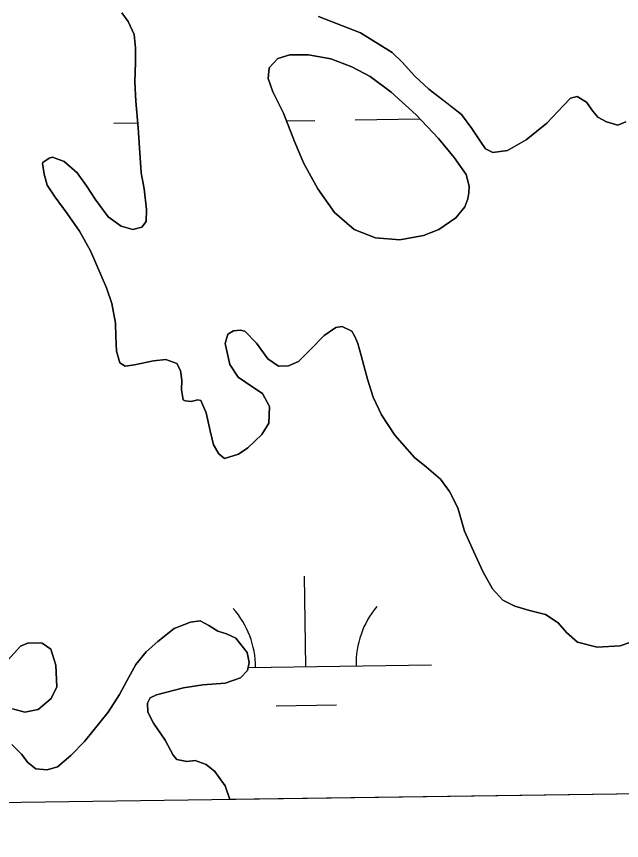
# Model space of a CAD drawing. Extents: x 3767014 to 3805179, y 361544 to 387384.
# Drawn here: x 3785624.5 to 3785865.2, y 367149.9 to 367477.8 of the extents above; entities that cross this region are included whole.
import ezdxf

# ---------------------------------------------------------------- set-up
doc = ezdxf.new("R2010")
doc.units = 0
for name, color, linetype in [('V-GRID-FRAM', 7, 'Continuous'), ('V-RIVR-EDGE', 7, 'Continuous'), ('V-TOPO-SHOR', 7, 'Continuous'), ('V-WETL-SWMP', 7, 'Continuous')]:
    doc.layers.add(name, color=color, linetype=linetype)

msp = doc.modelspace()

# ---------------------------------------------------------------- linework, layer by layer
at = {"layer": 'V-GRID-FRAM'}
msp.add_lwpolyline([(3771006.872, 385146.094), (3802799.803, 385587.734), (3803060.286, 367407.215), (3771251.489, 366965.353), (3771006.872, 385146.094)], dxfattribs=at)
at = {"layer": 'V-RIVR-EDGE'}
msp.add_spline([(3785266.865, 377529.211), (3785342.8, 377494.248), (3785391.258, 377467.439), (3785439.72, 377442.249), (3785475.246, 377418.707), (3785525.316, 377389.469), (3785575.383, 377359.422), (3785621.413, 377331.811), (3785722.351, 377269.288), (3785796.661, 377231.094), (3785852.385, 377199.415), (3785928.324, 377166.069), (3785964.678, 377149.804), (3786028.506, 377124.576), (3786060.018, 377113.175), (3786092.316, 377092.068), (3786117.34, 377073.405), (3786135.083, 377053.143), (3786154.458, 377039.347), (3786176.258, 377024.735), (3786206.946, 377006.867), (3786256.211, 376979.248), (3786328.098, 376942.677), (3786374.949, 376919.917), (3786491.265, 376862.208), (3786553.467, 376833.749), (3786619.713, 376805.279), (3786729.589, 376759.718), (3786796.656, 376736.099), (3786845.136, 376718.187), (3786867.767, 376712.469), (3787003.51, 376661.992), (3787089.16, 376631.048), (3787163.496, 376603.367), (3787230.559, 376578.13), (3787257.223, 376568.359), (3787300.044, 376551.27), (3787354.992, 376532.533), (3787409.127, 376512.181), (3787544.074, 376466.558), (3787612.756, 376442.126), (3787657.197, 376425.841), (3787730.724, 376398.162), (3787781.63, 376380.244), (3787834.96, 376361.511), (3787891.524, 376341.961), (3787940, 376322.432), (3787998.976, 376297.215), (3788050.697, 376281.721), (3788117.768, 376259.719), (3788176.757, 376240.164), (3788221.198, 376223.879), (3788259.981, 376209.226), (3788406.252, 376164.383), (3788541.215, 376125.23), (3788606.67, 376104.041), (3788679.39, 376077.173), (3788748.889, 376055.974), (3788871.693, 376005.528), (3788969.454, 375966.467), (3789047.013, 375933.926), (3789119.723, 375903.014), (3789155.253, 375881.09), (3789182.716, 375867.274), (3789214.225, 375854.256), (3789257.04, 375834.74), (3789281.286, 375828.21), (3789303.105, 375821.686), (3789328.955, 375809.491), (3789367.724, 375789.177), (3789414.577, 375767.225), (3789468.708, 375745.255), (3789509.105, 375728.981), (3789555.157, 375710.266), (3789585.849, 375694.015), (3789620.578, 375675.328), (3789681.97, 375646.062), (3789753.859, 375610.3), (3789792.633, 375591.603), (3789842.712, 375566.408), (3789897.64, 375539.584), (3789938.019, 375516.03), (3789968.727, 375506.25), (3790004.289, 375497.265), (3790030.972, 375494.773), (3790047.128, 375487.455), (3790077.007, 375469.589), (3790124.633, 375433.077), (3790192.442, 375382.768), (3790252.165, 375332.478), (3790290.91, 375302.459), (3790337.741, 375271.611), (3790406.357, 375220.491), (3790469.329, 375175.855), (3790570.248, 375106.054), (3790647.751, 375050.868), (3790691.367, 375028.115), (3790744.667, 374997.251), (3790806.838, 374955.852), (3790873.863, 374915.249), (3790932, 374877.903), (3791002.231, 374825.97), (3791052.265, 374782.175), (3791082.927, 374753.793), (3791131.331, 374705.149), (3791170.05, 374664.616), (3791192.631, 374638.681), (3791220.891, 374620.01), (3791288.67, 374557.569), (3791322.577, 374533.223), (3791362.944, 374504.817), (3791396.042, 374480.473), (3791434.785, 374449.645), (3791482.407, 374411.517), (3791534.052, 374365.291), (3791646.192, 374254.216), (3791707.514, 374196.644), (3791738.968, 374161.791), (3791773.65, 374123.694), (3791803.497, 374092.888), (3791829.321, 374070.18), (3791830.912, 374059.662), (3791837.316, 374032.958), (3791849.409, 374017.562), (3791884.123, 373992.405), (3791930.977, 373971.262), (3791954.393, 373955.838), (3791993.134, 373924.202), (3792026.979, 373874.785), (3792047.912, 373836.722), (3792063.186, 373799.482), (3792086.509, 373746.857), (3792112.249, 373690.181), (3792141.261, 373648.864), (3792158.993, 373624.558), (3792177.552, 373607.528), (3792214.702, 373586.409), (3792255.083, 373563.665), (3792301.119, 373538.48), (3792346.34, 373510.871), (3792382.671, 373485.71), (3792422.225, 373455.689), (3792479.537, 373411.875), (3792548.144, 373356.711), (3792619.168, 373298.307), (3792672.431, 373252.077), (3792709.534, 373212.357), (3792750.656, 373162.113), (3792839.385, 373068.08), (3792888.572, 373008.92), (3792945.027, 372945.699), (3792999.062, 372884.91), (3793053.898, 372820.884), (3793149.89, 372720.363), (3793208.761, 372653.092), (3793261.195, 372598.777), (3793315.232, 372538.796), (3793358.792, 372493.399), (3793409.592, 372432.618), (3793462.809, 372367.787), (3793498.283, 372323.219), (3793536.997, 372280.26), (3793578.124, 372232.443), (3793604.724, 372196.792), (3793668.438, 372125.466), (3793703.128, 372090.604), (3793760.41, 372034.66), (3793806.384, 371984.404), (3793839.438, 371942.268), (3793939.427, 371823.136), (3793981.333, 371763.186), (3794029.674, 371688.662), (3794050.609, 371651.408), (3794073.177, 371620.62), (3794178.796, 371488.535), (3794237.625, 371404.28), (3794268.243, 371358.106), (3794301.293, 371314.353), (3794332.724, 371269.794), (3794395.613, 371192), (3794429.476, 371149.862), (3794472.201, 371093.953), (3794523.788, 371024.274), (3794601.175, 370922.181), (3794640.679, 370871.942), (3794687.421, 370805.509), (3794733.389, 370752.828), (3794829.339, 370635.323), (3794895.463, 370557.521), (3794959.948, 370470.826), (3795013.158, 370403.569), (3795070.394, 370329.023), (3795159.854, 370203.448), (3795225.98, 370126.454), (3795296.13, 370041.363), (3795379.18, 369940.065), (3795459.001, 369841.201), (3795508.163, 369772.337), (3795554.103, 369708.333), (3795661.315, 369566.538), (3795715.338, 369500.897), (3795762.105, 369444.169), (3795798.366, 369390.703), (3795915.247, 369234.327), (3795963.601, 369165.465), (3796028.082, 369077.153), (3796043.387, 369052.853), (3796054.672, 369037.459), (3796077.242, 369007.48), (3796148.213, 368927.239), (3796183.677, 368878.627), (3796226.382, 368814.631), (3796275.531, 368740.105), (3796314.222, 368688.25), (3796353.714, 368633.158), (3796401.268, 368567.533), (3796456.873, 368487.33), (3796513.292, 368409.551), (3796545.533, 368365.8), (3796626.113, 368246.716), (3796670.449, 368188.377), (3796704.298, 368140.578), (3796751.041, 368074.145), (3796787.308, 368023.105), (3796838.907, 367958.278), (3796844.528, 367942.09), (3796845.295, 367925.104), (3796846.094, 367921.059), (3796852.559, 367919.425), (3796863.071, 367918.59), (3796875.166, 367904.003), (3796903.398, 367874.01), (3796931.629, 367844.017), (3796952.579, 367812.424), (3796982.392, 367767.87), (3797007.371, 367730.606), (3797037.194, 367690.095), (3797062.185, 367657.684), (3797075.869, 367631.77), (3797095.223, 367609.078), (3797126.665, 367569.372), (3797156.484, 367527.244), (3797212.099, 367451.085), (3797254.808, 367388.706), (3797302.183, 367327.228)], degree=3, dxfattribs=at)
at = {"layer": 'V-TOPO-SHOR'}
for points in [[(3785697.74, 367325.029), (3785696.671, 367325.197), (3785693.978, 367324.55), (3785691.551, 367324.878), (3785690.769, 367325.244), (3785690.089, 367329.291), (3785690.286, 367333.07), (3785689.706, 367336.924), (3785688.283, 367339.695), (3785683.89, 367341.327), (3785678.968, 367340.819), (3785671.364, 367339.181), (3785667.702, 367338.607), (3785665.636, 367340.006), (3785664.266, 367344.616), (3785664.024, 367350.416), (3785663.795, 367355.827), (3785662.443, 367363.536), (3785660.256, 367369.866), (3785653.895, 367384.511), (3785649.541, 367392.339), (3785644.627, 367399.376), (3785639.823, 367405.835), (3785636.704, 367410.693), (3785635.434, 367415.113), (3785634.848, 367419.258), (3785634.934, 367419.647), (3785637.502, 367421.451), (3785638.752, 367421.773), (3785643.438, 367420.149), (3785648.578, 367415.631), (3785652.385, 367410.402), (3785655.709, 367405.067), (3785660.911, 367398.133), (3785666.131, 367394.393), (3785670.713, 367393.054), (3785674.364, 367394.014), (3785676.05, 367396.281), (3785676.13, 367400.928), (3785675.247, 367409.227), (3785674.123, 367415.584), (3785672.906, 367433.452), (3785671.966, 367444.071), (3785671.487, 367451.8), (3785671.78, 367459.548), (3785671.831, 367465.258), (3785671.313, 367470.564), (3785668.958, 367475.828), (3785666.359, 367479.248)], [(3785744.568, 367477.792), (3785761.368, 367471.338), (3785773.946, 367463.425), (3785777.913, 367459.556), (3785782.886, 367454.068), (3785788.528, 367448.886), (3785795.731, 367443.258), (3785801.549, 367438.759), (3785805.651, 367433.248), (3785809.274, 367427.63), (3785811.077, 367425.158), (3785814.015, 367423.683), (3785819.799, 367424.503), (3785827.241, 367428.75), (3785835.497, 367435.341), (3785842.19, 367442.472), (3785844.828, 367445.341), (3785847.521, 367445.988), (3785851.254, 367443.662), (3785853.761, 367440.143), (3785855.756, 367437.677), (3785859.184, 367435.924), (3785863.669, 367434.585), (3785866.926, 367435.922)], [(3785803.331, 367414.877), (3785798.619, 367421.676), (3785792.307, 367429.227), (3785783.48, 367438.595), (3785773.471, 367447.733), (3785765.119, 367453.85), (3785757.911, 367457.723), (3785749.53, 367460.973), (3785740.601, 367462.532), (3785733.189, 367462.546), (3785728.387, 367461.043), (3785725.018, 367457.404), (3785724.628, 367453.146), (3785726.439, 367447.856), (3785730.701, 367439.365), (3785735.03, 367428.011), (3785738.803, 367419.311), (3785744.386, 367409.272), (3785751.042, 367399.853), (3785758.818, 367393.031), (3785767.299, 367389.683), (3785777, 367388.935), (3785786.343, 367390.647), (3785792.509, 367392.974), (3785799.21, 367397.682), (3785802.76, 367402.02), (3785803.966, 367405.21), (3785804.4, 367407.592), (3785804.531, 367410.265), (3785803.331, 367414.877)], [(3785872.3, 367230.076), (3785864.626, 367227.37), (3785855.449, 367226.854), (3785847.66, 367228.79), (3785843.212, 367232.648), (3785839.923, 367236.531), (3785834.905, 367239.892), (3785828.577, 367241.477), (3785822.73, 367243.171), (3785817.929, 367245.567), (3785813.852, 367250.111), (3785810.005, 367256.98), (3785806.428, 367264.73), (3785802.741, 367272.959), (3785799.997, 367282.275), (3785796.739, 367288.776), (3785793.134, 367293.717), (3785787.6, 367298.417), (3785782.859, 367302.364), (3785774.997, 367311.166), (3785769.67, 367319.26), (3785766.303, 367326.336), (3785764.093, 367333.537), (3785761.54, 367342.955), (3785760.262, 367347.666), (3785759.033, 367350.441), (3785757.818, 367352.54), (3785753.999, 367354.475), (3785751.494, 367354.027), (3785746.929, 367350.82), (3785741.737, 367345.562), (3785736.638, 367340.504), (3785732.714, 367338.761), (3785728.749, 367338.663), (3785724.422, 367341.555), (3785719.914, 367347.83), (3785715.347, 367352.554), (3785713.399, 367352.991), (3785710.794, 367352.732), (3785708.605, 367351.323), (3785707.532, 367347.717), (3785709.383, 367339.347), (3785712.701, 367334.3), (3785718.507, 367330.282), (3785722.345, 367327.765), (3785725.083, 367322.608), (3785724.862, 367315.928), (3785722.071, 367311.408), (3785716.492, 367306.143), (3785712.781, 367303.632), (3785707.21, 367301.946), (3785704.941, 367303.73), (3785702.821, 367307.353), (3785701.523, 367312.932), (3785699.989, 367320.151), (3785697.74, 367325.029)], [(3785622.56, 367188.11), (3785626.523, 367184.34), (3785629.026, 367181.014), (3785632.186, 367178.382), (3785636.646, 367178.009), (3785640.775, 367179.271), (3785646.082, 367183.756), (3785651.46, 367189.308), (3785660.944, 367200.959), (3785665.509, 367208.037), (3785668.188, 367213.231), (3785671.987, 367220.002), (3785676.025, 367224.937), (3785680.758, 367229.117), (3785687.212, 367234.213), (3785693.632, 367236.789), (3785697.585, 367237.274), (3785701.015, 367235.519), (3785704.556, 367233.189), (3785708.064, 367232.116), (3785711.687, 367230.367), (3785716.183, 367224.671), (3785717.055, 367220.727), (3785716.357, 367217.614), (3785713.528, 367214.642), (3785707.485, 367212.557), (3785698.6, 367211.855), (3785690.89, 367210.696), (3785680.218, 367207.916), (3785677.635, 367206.692), (3785676.625, 367204.539), (3785676.713, 367200.961), (3785678.952, 367196.566), (3785683.664, 367189.812), (3785686.81, 367183.891), (3785688.303, 367182.187), (3785692.192, 367181.413), (3785695.571, 367181.69), (3785699.964, 367180.154), (3785703.323, 367177.334), (3785707.429, 367171.632), (3785709.366, 367166.19)], [(3785619.738, 367220.161), (3785626.046, 367227.186), (3785629.302, 367228.525), (3785634.721, 367228.466), (3785638.168, 367226.035), (3785640.163, 367219.699), (3785640.472, 367211.097), (3785638.266, 367206.397), (3785633.148, 367202.11), (3785627.854, 367201.013), (3785622.888, 367202.342)]]:
    msp.add_lwpolyline(points, dxfattribs=at)
at = {"layer": 'V-WETL-SWMP'}
for p, q in [((3785666.358, 367479.247), (3785668.958, 367475.828)), ((3785761.368, 367471.338), (3785744.567, 367477.792)), ((3785668.958, 367475.828), (3785671.313, 367470.565)), ((3785671.313, 367470.565), (3785671.831, 367465.257)), ((3785773.947, 367463.425), (3785761.368, 367471.338)), ((3785671.831, 367465.257), (3785671.779, 367459.547)), ((3785777.913, 367459.556), (3785773.947, 367463.425)), ((3785671.779, 367459.547), (3785671.486, 367451.8)), ((3785782.886, 367454.068), (3785777.913, 367459.556)), ((3785788.528, 367448.886), (3785782.886, 367454.068)), ((3785671.486, 367451.8), (3785671.967, 367444.072)), ((3785795.73, 367443.259), (3785788.528, 367448.886)), ((3785671.967, 367444.072), (3785672.907, 367433.453)), ((3785844.827, 367445.342), (3785842.189, 367442.471)), ((3785847.52, 367445.989), (3785844.827, 367445.342)), ((3785851.254, 367443.662), (3785847.52, 367445.989)), ((3785853.76, 367440.144), (3785851.254, 367443.662)), ((3785801.549, 367438.758), (3785795.73, 367443.259)), ((3785842.189, 367442.471), (3785835.496, 367435.34)), ((3785855.756, 367437.678), (3785853.76, 367440.144)), ((3785759.147, 367436.647), (3785784.976, 367437.006)), ((3785805.652, 367433.248), (3785801.549, 367438.758)), ((3785859.185, 367435.925), (3785855.756, 367437.678)), ((3785663.156, 367435.314), (3785672.731, 367435.447)), ((3785672.907, 367433.453), (3785674.122, 367415.584)), ((3785731.881, 367436.268), (3785743.149, 367436.425)), ((3785835.496, 367435.34), (3785827.242, 367428.75)), ((3785863.669, 367434.584), (3785859.185, 367435.925)), ((3785866.925, 367435.922), (3785863.669, 367434.584)), ((3785809.274, 367427.629), (3785805.652, 367433.248)), ((3785811.076, 367425.158), (3785809.274, 367427.629)), ((3785827.242, 367428.75), (3785819.8, 367424.503)), ((3785814.015, 367423.683), (3785811.076, 367425.158)), ((3785819.8, 367424.503), (3785814.015, 367423.683)), ((3785637.503, 367421.452), (3785634.935, 367419.647)), ((3785638.752, 367421.773), (3785637.503, 367421.452)), ((3785643.437, 367420.148), (3785638.752, 367421.773)), ((3785634.935, 367419.647), (3785634.848, 367419.258)), ((3785634.848, 367419.258), (3785635.434, 367415.112)), ((3785648.579, 367415.631), (3785643.437, 367420.148)), ((3785635.434, 367415.112), (3785636.704, 367410.693)), ((3785652.385, 367410.403), (3785648.579, 367415.631)), ((3785674.122, 367415.584), (3785675.247, 367409.226)), ((3785636.704, 367410.693), (3785639.823, 367405.836)), ((3785655.709, 367405.067), (3785652.385, 367410.403)), ((3785675.247, 367409.226), (3785676.129, 367400.928)), ((3785639.823, 367405.836), (3785644.627, 367399.376)), ((3785660.911, 367398.133), (3785655.709, 367405.067)), ((3785676.129, 367400.928), (3785676.05, 367396.282)), ((3785644.627, 367399.376), (3785649.541, 367392.338)), ((3785666.132, 367394.392), (3785660.911, 367398.133)), ((3785670.712, 367393.054), (3785666.132, 367394.392)), ((3785676.05, 367396.282), (3785674.365, 367394.015)), ((3785649.541, 367392.338), (3785653.895, 367384.512)), ((3785674.365, 367394.015), (3785670.712, 367393.054)), ((3785653.895, 367384.512), (3785660.255, 367369.866)), ((3785660.255, 367369.866), (3785662.443, 367363.535)), ((3785662.443, 367363.535), (3785663.794, 367355.828)), ((3785663.794, 367355.828), (3785664.025, 367350.416)), ((3785708.604, 367351.323), (3785710.794, 367352.732)), ((3785710.794, 367352.732), (3785713.4, 367352.99)), ((3785713.4, 367352.99), (3785715.346, 367352.554)), ((3785715.346, 367352.554), (3785719.913, 367347.829)), ((3785746.929, 367350.819), (3785751.494, 367354.027)), ((3785751.494, 367354.027), (3785753.998, 367354.476)), ((3785753.998, 367354.476), (3785757.819, 367352.539)), ((3785757.819, 367352.539), (3785759.032, 367350.44)), ((3785664.025, 367350.416), (3785664.265, 367344.617)), ((3785707.532, 367347.717), (3785708.604, 367351.323)), ((3785741.738, 367345.563), (3785746.929, 367350.819)), ((3785759.032, 367350.44), (3785760.262, 367347.665)), ((3785709.383, 367339.346), (3785707.532, 367347.717)), ((3785719.913, 367347.829), (3785724.422, 367341.555)), ((3785736.638, 367340.503), (3785741.738, 367345.563)), ((3785760.262, 367347.665), (3785761.539, 367342.956)), ((3785664.265, 367344.617), (3785665.636, 367340.007)), ((3785761.539, 367342.956), (3785764.094, 367333.537)), ((3785665.636, 367340.007), (3785667.703, 367338.607)), ((3785667.703, 367338.607), (3785671.365, 367339.181)), ((3785671.365, 367339.181), (3785678.968, 367340.82)), ((3785678.968, 367340.82), (3785683.889, 367341.328)), ((3785683.889, 367341.328), (3785688.283, 367339.695)), ((3785688.283, 367339.695), (3785689.706, 367336.925)), ((3785712.701, 367334.3), (3785709.383, 367339.346)), ((3785724.422, 367341.555), (3785728.75, 367338.663)), ((3785728.75, 367338.663), (3785732.715, 367338.761)), ((3785732.715, 367338.761), (3785736.638, 367340.503)), ((3785689.706, 367336.925), (3785690.285, 367333.069)), ((3785690.285, 367333.069), (3785690.088, 367329.291)), ((3785718.508, 367330.283), (3785712.701, 367334.3)), ((3785764.094, 367333.537), (3785766.303, 367326.336)), ((3785690.088, 367329.291), (3785690.769, 367325.244)), ((3785722.344, 367327.766), (3785718.508, 367330.283)), ((3785725.083, 367322.609), (3785722.344, 367327.766)), ((3785766.303, 367326.336), (3785769.671, 367319.259)), ((3785690.769, 367325.244), (3785691.552, 367324.877)), ((3785691.552, 367324.877), (3785693.979, 367324.55)), ((3785693.979, 367324.55), (3785696.672, 367325.197)), ((3785696.672, 367325.197), (3785697.74, 367325.029)), ((3785697.74, 367325.029), (3785699.989, 367320.151)), ((3785724.861, 367315.928), (3785725.083, 367322.609)), ((3785699.989, 367320.151), (3785701.522, 367312.932)), ((3785769.671, 367319.259), (3785774.998, 367311.167)), ((3785722.07, 367311.408), (3785724.861, 367315.928)), ((3785701.522, 367312.932), (3785702.821, 367307.353)), ((3785716.492, 367306.143), (3785722.07, 367311.408)), ((3785774.998, 367311.167), (3785782.859, 367302.364)), ((3785702.821, 367307.353), (3785704.942, 367303.729)), ((3785712.781, 367303.632), (3785716.492, 367306.143)), ((3785704.942, 367303.729), (3785707.211, 367301.947)), ((3785707.211, 367301.947), (3785712.781, 367303.632)), ((3785782.859, 367302.364), (3785787.6, 367298.417)), ((3785787.6, 367298.417), (3785793.134, 367293.717)), ((3785793.134, 367293.717), (3785796.739, 367288.775)), ((3785796.739, 367288.775), (3785799.996, 367282.276)), ((3785799.996, 367282.276), (3785802.741, 367272.959)), ((3785802.741, 367272.959), (3785806.428, 367264.73)), ((3785806.428, 367264.73), (3785810.005, 367256.981)), ((3785810.005, 367256.981), (3785813.851, 367250.111)), ((3785739.575, 367219.111), (3785739.075, 367255.108)), ((3785813.851, 367250.111), (3785817.93, 367245.567)), ((3785817.93, 367245.567), (3785822.73, 367243.17)), ((3785822.73, 367243.17), (3785828.577, 367241.476)), ((3785828.577, 367241.476), (3785834.905, 367239.891)), ((3785693.631, 367236.789), (3785687.212, 367234.212)), ((3785697.585, 367237.274), (3785693.631, 367236.789)), ((3785701.015, 367235.52), (3785697.585, 367237.274)), ((3785834.905, 367239.891), (3785839.922, 367236.532)), ((3785687.212, 367234.212), (3785680.759, 367229.118)), ((3785704.556, 367233.189), (3785701.015, 367235.52)), ((3785839.922, 367236.532), (3785843.211, 367232.647)), ((3785708.065, 367232.115), (3785704.556, 367233.189)), ((3785711.688, 367230.366), (3785708.065, 367232.115)), ((3785716.182, 367224.672), (3785711.688, 367230.366)), ((3785843.211, 367232.647), (3785847.66, 367228.79)), ((3785626.046, 367227.187), (3785619.738, 367220.162)), ((3785629.303, 367228.525), (3785626.046, 367227.187)), ((3785634.722, 367228.465), (3785629.303, 367228.525)), ((3785638.169, 367226.035), (3785634.722, 367228.465)), ((3785680.759, 367229.118), (3785676.025, 367224.938)), ((3785847.66, 367228.79), (3785855.448, 367226.854)), ((3785855.448, 367226.854), (3785864.626, 367227.371)), ((3785864.626, 367227.371), (3785872.299, 367230.076)), ((3785640.163, 367219.699), (3785638.169, 367226.035)), ((3785676.025, 367224.938), (3785671.986, 367220.001)), ((3785717.054, 367220.727), (3785716.182, 367224.672)), ((3785716.357, 367217.614), (3785717.054, 367220.727)), ((3785640.473, 367211.096), (3785640.163, 367219.699)), ((3785671.986, 367220.001), (3785668.187, 367213.231)), ((3785713.528, 367214.641), (3785716.357, 367217.614)), ((3785716.621, 367218.792), (3785789.57, 367219.806)), ((3785707.484, 367212.557), (3785713.528, 367214.641)), ((3785638.267, 367206.397), (3785640.473, 367211.096)), ((3785668.187, 367213.231), (3785665.509, 367208.037)), ((3785680.218, 367207.917), (3785690.889, 367210.696)), ((3785690.889, 367210.696), (3785698.6, 367211.854)), ((3785698.6, 367211.854), (3785707.484, 367212.557)), ((3785665.509, 367208.037), (3785660.944, 367200.959)), ((3785677.636, 367206.692), (3785680.218, 367207.917)), ((3785633.148, 367202.11), (3785638.267, 367206.397)), ((3785676.625, 367204.539), (3785677.636, 367206.692)), ((3785676.714, 367200.961), (3785676.625, 367204.539)), ((3785622.887, 367202.341), (3785627.854, 367201.012)), ((3785627.854, 367201.012), (3785633.148, 367202.11)), ((3785660.944, 367200.959), (3785651.46, 367189.308)), ((3785678.951, 367196.566), (3785676.714, 367200.961)), ((3785727.79, 367203.515), (3785751.788, 367203.848)), ((3785683.665, 367189.813), (3785678.951, 367196.566)), ((3785626.524, 367184.339), (3785622.561, 367188.111)), ((3785651.46, 367189.308), (3785646.082, 367183.757)), ((3785686.81, 367183.892), (3785683.665, 367189.813)), ((3785629.025, 367181.014), (3785626.524, 367184.339)), ((3785632.186, 367178.383), (3785629.025, 367181.014)), ((3785646.082, 367183.757), (3785640.775, 367179.272)), ((3785688.303, 367182.188), (3785686.81, 367183.892)), ((3785692.193, 367181.413), (3785688.303, 367182.188)), ((3785695.572, 367181.69), (3785692.193, 367181.413)), ((3785699.964, 367180.154), (3785695.572, 367181.69)), ((3785636.646, 367178.01), (3785632.186, 367178.383)), ((3785640.775, 367179.272), (3785636.646, 367178.01)), ((3785703.323, 367177.334), (3785699.964, 367180.154)), ((3785707.43, 367171.631), (3785703.323, 367177.334)), ((3785709.366, 367166.19), (3785707.43, 367171.631)), ((3785996.701, 367170.182), (3785709.366, 367166.19))]:
    msp.add_line(p, q, dxfattribs=at)
msp.add_lwpolyline([(3785803.331, 367414.878), (3785804.532, 367410.264), (3785804.4, 367407.593), (3785803.965, 367405.211), (3785802.759, 367402.019), (3785799.211, 367397.683), (3785792.51, 367392.973), (3785786.343, 367390.647), (3785776.999, 367388.934), (3785767.298, 367389.683), (3785758.817, 367393.03), (3785751.041, 367399.853), (3785744.386, 367409.272), (3785738.803, 367419.311), (3785735.031, 367428.011), (3785730.7, 367439.365), (3785726.439, 367447.856), (3785724.629, 367453.146), (3785725.018, 367457.404), (3785728.386, 367461.044), (3785733.19, 367462.546), (3785740.601, 367462.532), (3785749.531, 367460.974), (3785757.911, 367457.723), (3785765.12, 367453.85), (3785773.472, 367447.733), (3785783.479, 367438.594), (3785792.306, 367429.228), (3785798.618, 367421.677)], close=True, dxfattribs=at)
for centre, start, end in [((3785684.331, 367218.819), 0.02404, 41.5677), ((3785794.806, 367220.353), 140.02403, 181.56769)]:
    msp.add_arc(centre, 35.246, start, end, dxfattribs=at)

doc.saveas('drawing.dxf')
